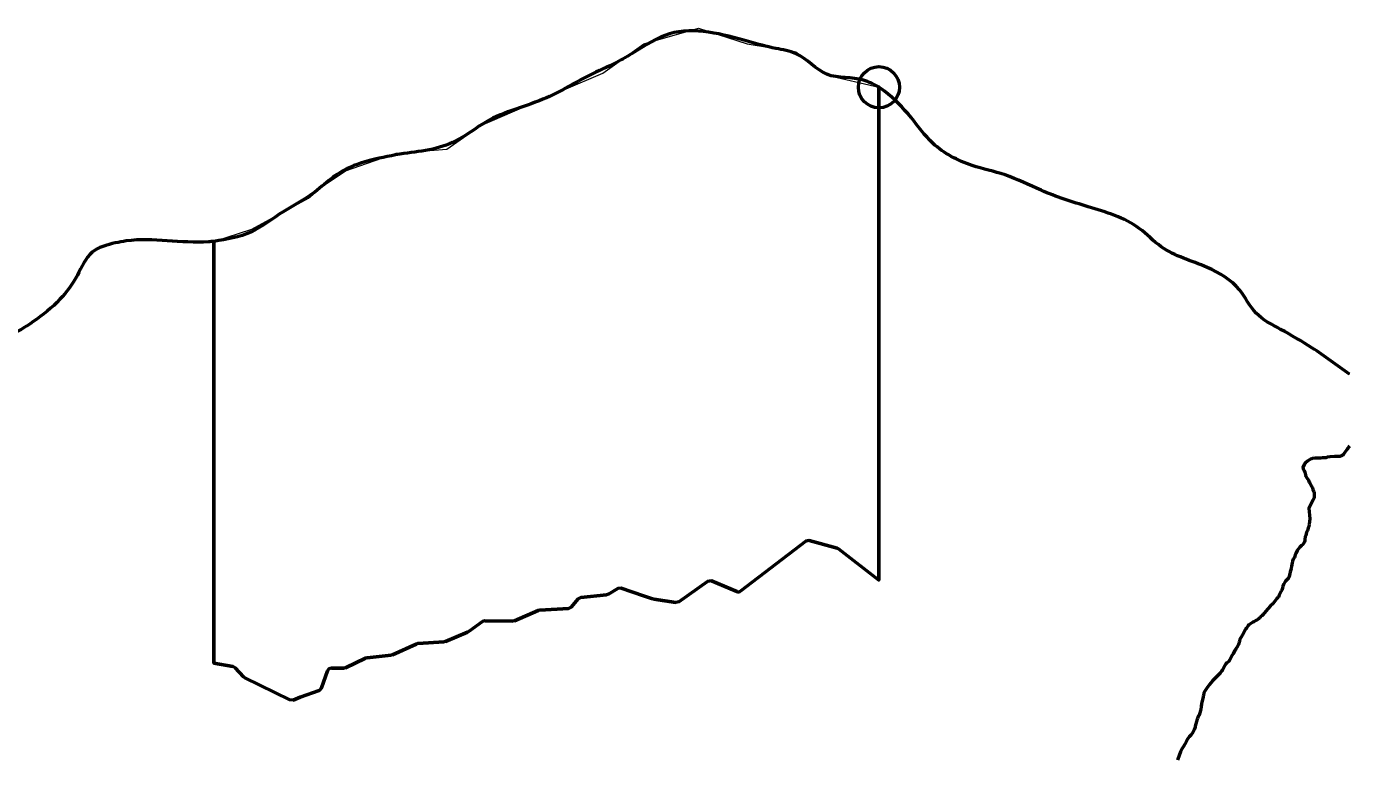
# Model space of a CAD drawing. Extents: x 553962 to 842807, y 8883888 to 9032388.
# Drawn here: x 803290 to 806507, y 9017860 to 9019640 of the extents above; entities that cross this region are included whole.
import ezdxf

# ---------------------------------------------------------------- set-up
doc = ezdxf.new("R2010")
doc.units = 0
doc.header["$LTSCALE"] = 200
doc.header["$PDMODE"] = 32
doc.header["$PDSIZE"] = 100
for name, color, linetype, lineweight in [('24', 7, 'Continuous', 25), ('27', 7, 'Continuous', 13), ('28', 7, 'Continuous', 53), ('29', 7, 'Continuous', 53), ('35', 7, 'Continuous', 13)]:
    doc.layers.add(name, color=color, linetype=linetype, lineweight=lineweight)

msp = doc.modelspace()

# ---------------------------------------------------------------- linework, layer by layer
at = {"layer": '24'}
msp.add_line((806420.3, 9018597.1), (806420.3, 9018597.2), dxfattribs=at)
at = {"layer": '24', "lineweight": 53}
for points in [[(806507, 9018619.6), (806505.5, 9018617.8), (806502.7, 9018613.8), (806501.3, 9018612), (806499.4, 9018609.9), (806494.4, 9018603.6), (806491.2, 9018598.3), (806490.6, 9018598), (806490.4, 9018597.6), (806490, 9018597.4), (806489.4, 9018596.9), (806488.4, 9018596.6), (806488.1, 9018596.1), (806485.3, 9018595.2), (806483.2, 9018594.8), (806480.9, 9018594.8), (806478.9, 9018594.6), (806476.7, 9018594.2), (806470.3, 9018594.4), (806458.8, 9018593.5), (806453, 9018592.6), (806449.1, 9018591.5), (806445.3, 9018591), (806441.3, 9018591), (806437.6, 9018590.7), (806435.6, 9018590.4), (806433.6, 9018590.5), (806429.8, 9018590.3), (806427.8, 9018590.1), (806424.1, 9018590.2), (806422.4, 9018590.2), (806416.4, 9018589.4), (806414.7, 9018589), (806412.6, 9018588.3), (806411.6, 9018587.7), (806411, 9018587.6), (806410.3, 9018587), (806405, 9018583.2), (806400.3, 9018579.4), (806398.7, 9018577.6), (806396.8, 9018574.9), (806393.8, 9018568), (806393.9, 9018566.2), (806394.5, 9018563.6), (806396.5, 9018560.5), (806398.2, 9018556.2), (806399.6, 9018550.1), (806400.2, 9018548.3), (806401, 9018546.4), (806403.4, 9018542.3), (806406.9, 9018536.7), (806408.3, 9018534.2), (806409.2, 9018532.2), (806410.1, 9018530.5), (806413.1, 9018525.8), (806414, 9018524), (806414.3, 9018522.4), (806416.7, 9018518.1), (806418, 9018514.2), (806419.6, 9018510.4), (806419.8, 9018509.2), (806420.8, 9018506.5), (806421.1, 9018504.6), (806421.1, 9018502.6), (806421.4, 9018498.8), (806421, 9018493.9), (806420.5, 9018492.8), (806418.9, 9018489), (806407.9, 9018469.2), (806410.6, 9018443.2), (806408.5, 9018429.3), (806408.2, 9018424.3), (806407.6, 9018423.3), (806404.4, 9018414.5), (806402.4, 9018410.4), (806401.2, 9018406.7), (806400.5, 9018402.9), (806399.3, 9018399), (806398.3, 9018393.1), (806398.2, 9018389.2), (806397.8, 9018387.2), (806397, 9018385.5), (806395.9, 9018384), (806392.7, 9018379.9), (806390.5, 9018378), (806390.5, 9018378), (806386.4, 9018373.8), (806380, 9018366.2), (806376.2, 9018359), (806375.2, 9018356.5), (806373.7, 9018351.4), (806372.8, 9018349.4), (806370.3, 9018344.8)], [(806370.3, 9018344.8), (806368.4, 9018339.9), (806367.2, 9018335.2), (806366.8, 9018333), (806366.5, 9018330.6), (806365.9, 9018328.3), (806364.7, 9018321.2), (806364.1, 9018318.8), (806363.7, 9018316.5), (806362.9, 9018314), (806362, 9018309.5), (806361.3, 9018307.1), (806361.1, 9018304.9), (806359.5, 9018300.6), (806358.6, 9018298.6), (806358, 9018297.7), (806356.4, 9018296.5), (806352.9, 9018293), (806350.8, 9018290.6), (806347.6, 9018285.4), (806346.6, 9018283.2), (806345.2, 9018279.1), (806343.8, 9018274.6), (806343.2, 9018272.1), (806342.3, 9018269.8), (806341.1, 9018267.2), (806337.5, 9018260.4), (806335.9, 9018258), (806334.1, 9018252.8), (806331.7, 9018250.8), (806330.5, 9018249.3), (806328.7, 9018246.6), (806320.2, 9018236.1), (806315.2, 9018231.6), (806308.5, 9018224.2), (806303.6, 9018218.3), (806296.2, 9018210), (806293.5, 9018207.4), (806291.3, 9018205.7), (806289.4, 9018203.4), (806287.5, 9018201.4), (806286.8, 9018200.9), (806286.1, 9018200.1), (806282, 9018197.4), (806279.5, 9018196.2), (806274.3, 9018192.9), (806271.8, 9018191.5), (806269.2, 9018190.4), (806266.6, 9018188.8), (806262.1, 9018185.1), (806260.1, 9018182.8), (806256.4, 9018177.3), (806254.3, 9018174.7), (806249.2, 9018165.5), (806243.1, 9018155.6), (806240.6, 9018150.5), (806239.4, 9018145.3), (806238.7, 9018142.9), (806237.5, 9018140.2), (806236.8, 9018137.5), (806234.3, 9018132.4), (806230.9, 9018127.4), (806229.4, 9018124.8), (806227.5, 9018122), (806223.7, 9018114.6), (806222, 9018111.7), (806217.1, 9018101.8), (806215.5, 9018099.2), (806214.8, 9018098.6), (806214.6, 9018098), (806214.2, 9018097.7), (806213.2, 9018096.6), (806208.6, 9018092.8), (806206.6, 9018091), (806205.2, 9018089.3), (806203.6, 9018086.6), (806201.2, 9018081.9), (806199.2, 9018077.2), (806197.8, 9018074.9), (806195.7, 9018072.8), (806192.2, 9018067.7), (806190.1, 9018065.3), (806185.4, 9018060.9), (806183.2, 9018059.2), (806173.9, 9018049.5), (806166.2, 9018040.1), (806159.9, 9018031.8), (806155.1, 9018024.1), (806153.1, 9018019.3), (806151.6, 9018014.4), (806151.4, 9018012.1), (806151, 9018009.8), (806148.8, 9018000.9), (806147.3, 9017993.2), (806147.3, 9017993.2), (806147.1, 9017990.9), (806146.5, 9017988.5), (806146.4, 9017986), (806145.2, 9017979.3), (806142.1, 9017969), (806142.1, 9017968.9)], [(806142.1, 9017968.9), (806141.1, 9017965.3), (806140.9, 9017965.1), (806140.4, 9017965.1), (806140.2, 9017964.9), (806140, 9017964), (806139.2, 9017962.7), (806137.1, 9017958), (806136.3, 9017955.7), (806133.5, 9017945.1), (806131.6, 9017938.8), (806131.3, 9017936.5), (806130.8, 9017934.4), (806129.4, 9017930.1), (806126.1, 9017923.7), (806124.7, 9017921.5), (806121.2, 9017917.2), (806117.1, 9017912.8), (806115, 9017910.2), (806113.4, 9017907.7), (806110.1, 9017901), (806106.8, 9017895.5), (806104.7, 9017892.3), (806103.1, 9017889.6), (806099.9, 9017885), (806098.5, 9017882.4), (806098.4, 9017881.3), (806097.2, 9017878.4), (806096.1, 9017876.5), (806095.4, 9017874.2), (806093.8, 9017870.4), (806088.5, 9017856.7)]]:
    msp.add_lwpolyline(points, dxfattribs=at)
at = {"layer": '27'}
msp.add_lwpolyline([(803745.8, 9019117.5), (803838.1, 9019146.8), (803975.6, 9019222.7), (804008.8, 9019251.1), (804065.7, 9019289.1), (804188.9, 9019331.8), (804312.2, 9019341.2), (804392.8, 9019398.2), (804501.8, 9019445.6), (804691.4, 9019526.2), (804791, 9019597.4), (804923.7, 9019635.3), (805042.2, 9019597.4), (805160.8, 9019578.4), (805236.6, 9019521.5), (805362.7, 9019492.1)], dxfattribs=at)
for points in [[(805362.7, 9019492.1), (805376.2, 9019482.3), (805440.8, 9019418.4), (805494, 9019355.9), (805589.2, 9019302.1), (805669.3, 9019278.9), (805756.9, 9019241.6), (805871.3, 9019201.7), (805995.8, 9019149.1), (806049.1, 9019104.4), (806160.8, 9019054.3), (806239.5, 9018999.3), (806279.9, 9018943.2), (806339.5, 9018903.5), (806415.7, 9018858.7), (806507, 9018794.7)], [(802303.5, 9019266.9), (802323.6, 9019262.1), (802366.8, 9019248), (802544.8, 9019182.4), (802665.3, 9019108.1), (802732.4, 9019043), (802792, 9018986.8), (802884.6, 9018929.2), (802971, 9018884.3), (803059.9, 9018850.9), (803103.2, 9018841.8), (803163.1, 9018853), (803182.2, 9018861.8), (803246.1, 9018887), (803306.1, 9018922.3), (803371.4, 9018976.8), (803413.7, 9019035.1), (803449.7, 9019090.9), (803505.9, 9019113.6), (803532.6, 9019118.5), (803732.6, 9019116.4), (803745.8, 9019117.5)]]:
    msp.add_spline(points, degree=3, dxfattribs=at)
msp.add_point((805362.7, 9019492.1), dxfattribs=at)
at = {"layer": '28'}
for points in [[(805362.7, 9019492.1), (805362.7, 9018294.2), (805264.8, 9018370.2), (805261.3, 9018372), (805193.5, 9018390.7), (805184.7, 9018389), (805027.1, 9018267.8)], [(804021.8, 9018073.2), (804007.6, 9018032.1), (804001.6, 9018026), (803955.9, 9018009.2), (803938.1, 9018002.6), (803930.2, 9018003), (803821, 9018056.4), (803817.9, 9018058.8), (803797.8, 9018081.1), (803792.1, 9018084.3), (803745.8, 9018092.5), (803745.8, 9019117.5)], [(805017.1, 9018266.5), (804955.4, 9018292.1), (804945.8, 9018291.1), (804876.2, 9018241.6), (804869, 9018239.9), (804815.7, 9018247.7), (804811.8, 9018248.7), (804790.7, 9018255.9), (804736, 9018274.7), (804727.5, 9018273.7), (804704.9, 9018259.7), (804700.6, 9018258.2), (804638.2, 9018251.9), (804631.7, 9018248.5), (804614.7, 9018228.6), (804607.7, 9018225.1), (804538.3, 9018221.3), (804534.5, 9018220.4), (804476.6, 9018195.5), (804472.5, 9018194.7), (804404.8, 9018195.3), (804398.8, 9018193.4), (804366.2, 9018169.7), (804362.7, 9018167.7), (804309.2, 9018144.9), (804305.4, 9018144), (804241.5, 9018139.7), (804237.7, 9018138.8), (804180.4, 9018112.5), (804176.6, 9018111.5), (804118.2, 9018105.3), (804114.4, 9018104.2), (804066, 9018080.8), (804062.2, 9018080), (804031.3, 9018080)]]:
    msp.add_lwpolyline(points, dxfattribs=at)
msp.add_arc((804031.3, 9018070), 10, 90.0014, 160.8884, dxfattribs=at)
msp.add_ellipse((805021, 9018275.8), major_axis=(-9.89, 1.46), ratio=0.999088, start_param=1.323156, end_param=2.372445, dxfattribs=at)
for points in [[(806507, 9018794.7), (806415.7, 9018858.7), (806339.5, 9018903.5), (806279.9, 9018943.2), (806239.5, 9018999.3), (806160.8, 9019054.3), (806049.1, 9019104.4), (805995.8, 9019149.1), (805871.3, 9019201.7), (805756.9, 9019241.6), (805669.3, 9019278.9), (805589.2, 9019302.1), (805494, 9019355.9), (805440.8, 9019418.4), (805376.2, 9019482.3), (805362.7, 9019492.1)], [(803745.8, 9019117.5), (803732.6, 9019116.4), (803532.6, 9019118.5), (803505.9, 9019113.6), (803449.7, 9019090.9), (803413.7, 9019035.1), (803371.4, 9018976.8), (803306.1, 9018922.3), (803246.1, 9018887), (803182.2, 9018861.8), (803163.1, 9018853), (803103.2, 9018841.8), (803059.9, 9018850.9), (802971, 9018884.3), (802884.6, 9018929.2), (802792, 9018986.8), (802732.4, 9019043), (802665.3, 9019108.1), (802544.8, 9019182.4), (802366.8, 9019248), (802323.6, 9019262.1), (802303.5, 9019266.9)]]:
    msp.add_spline(points, degree=3, dxfattribs=at)
msp.add_point((805362.7, 9019492.1), dxfattribs=at)
at = {"layer": '29'}
for p, q in [((803745.8, 9019117.5), (803745.8, 9018092.5)), ((805027.1, 9018267.8), (805184.7, 9018389)), ((805193.5, 9018390.7), (805261.3, 9018372)), ((804876.2, 9018241.6), (804945.8, 9018291.1)), ((804955.4, 9018292.1), (805017.1, 9018266.5)), ((804614.7, 9018228.6), (804631.7, 9018248.5)), ((804638.2, 9018251.9), (804700.6, 9018258.2)), ((804704.9, 9018259.7), (804727.5, 9018273.7)), ((804476.6, 9018195.5), (804534.5, 9018220.4)), ((804538.3, 9018221.3), (804607.7, 9018225.1)), ((804815.7, 9018247.7), (804869, 9018239.9)), ((804366.2, 9018169.7), (804398.8, 9018193.4)), ((804404.8, 9018195.3), (804472.5, 9018194.7)), ((804309.2, 9018144.9), (804362.7, 9018167.7)), ((804180.4, 9018112.5), (804237.7, 9018138.8)), ((804241.5, 9018139.7), (804305.4, 9018144)), ((803745.8, 9018092.5), (803792.1, 9018084.3)), ((804066, 9018080.8), (804114.4, 9018104.2)), ((804118.2, 9018105.3), (804176.6, 9018111.5)), ((803797.8, 9018081.1), (803817.9, 9018058.8)), ((803821, 9018056.4), (803930.2, 9018003)), ((804007.6, 9018032.1), (804021.8, 9018073.2)), ((804031.3, 9018080), (804062.2, 9018080))]:
    msp.add_line(p, q, dxfattribs=at)
for points in [[(805264.8, 9018370.2), (805362.7, 9018294.2), (805362.7, 9019492.1)], [(804736, 9018274.7), (804790.7, 9018255.9), (804811.8, 9018248.7)], [(803938.1, 9018002.6), (803955.9, 9018009.2), (804001.6, 9018026)]]:
    msp.add_lwpolyline(points, dxfattribs=at)
msp.add_arc((804031.3, 9018070), 10, 90.0014, 160.8884, dxfattribs=at)
msp.add_ellipse((805021, 9018275.8), major_axis=(-9.89, 1.46), ratio=0.999088, start_param=1.323156, end_param=2.372445, dxfattribs=at)
msp.add_spline([(805362.7, 9019492.1), (805325.5, 9019509.2), (805236.4, 9019523.6), (805161.5, 9019573.5), (805111.9, 9019586.4), (805045.8, 9019603.2), (804853.6, 9019621.8), (804768, 9019577.6), (804724.6, 9019552.4), (804658.2, 9019520.8), (804554.7, 9019466.6), (804406.7, 9019407.4), (804341.5, 9019365.7), (804277.7, 9019341.8), (804207.6, 9019330.7), (804127.2, 9019314.5), (804062.1, 9019290.6), (804025.1, 9019265.3), (803979, 9019228.6), (803913.8, 9019189.5), (803835.9, 9019140.2), (803745.8, 9019117.5)], degree=3, dxfattribs=at)
at = {"layer": '35'}
msp.add_lwpolyline([(803745.8, 9019117.5), (803838.1, 9019146.8), (803975.6, 9019222.7), (804008.8, 9019251.1), (804065.7, 9019289.1), (804188.9, 9019331.8), (804312.2, 9019341.2), (804392.8, 9019398.2), (804501.8, 9019445.6), (804691.4, 9019526.2), (804791, 9019597.4), (804923.7, 9019635.3), (805042.2, 9019597.4), (805160.8, 9019578.4), (805236.6, 9019521.5), (805362.7, 9019492.1)], dxfattribs=at)
for points in [[(805362.7, 9019492.1), (805376.2, 9019482.3), (805440.8, 9019418.4), (805494, 9019355.9), (805589.2, 9019302.1), (805669.3, 9019278.9), (805756.9, 9019241.6), (805871.3, 9019201.7), (805995.8, 9019149.1), (806049.1, 9019104.4), (806160.8, 9019054.3), (806239.5, 9018999.3), (806279.9, 9018943.2), (806339.5, 9018903.5), (806415.7, 9018858.7), (806507, 9018794.7)], [(802303.5, 9019266.9), (802323.6, 9019262.1), (802366.8, 9019248), (802544.8, 9019182.4), (802665.3, 9019108.1), (802732.4, 9019043), (802792, 9018986.8), (802884.6, 9018929.2), (802971, 9018884.3), (803059.9, 9018850.9), (803103.2, 9018841.8), (803163.1, 9018853), (803182.2, 9018861.8), (803246.1, 9018887), (803306.1, 9018922.3), (803371.4, 9018976.8), (803413.7, 9019035.1), (803449.7, 9019090.9), (803505.9, 9019113.6), (803532.6, 9019118.5), (803732.6, 9019116.4), (803745.8, 9019117.5)]]:
    msp.add_spline(points, degree=3, dxfattribs=at)
msp.add_point((805362.7, 9019492.1), dxfattribs=at)

doc.saveas('drawing.dxf')
